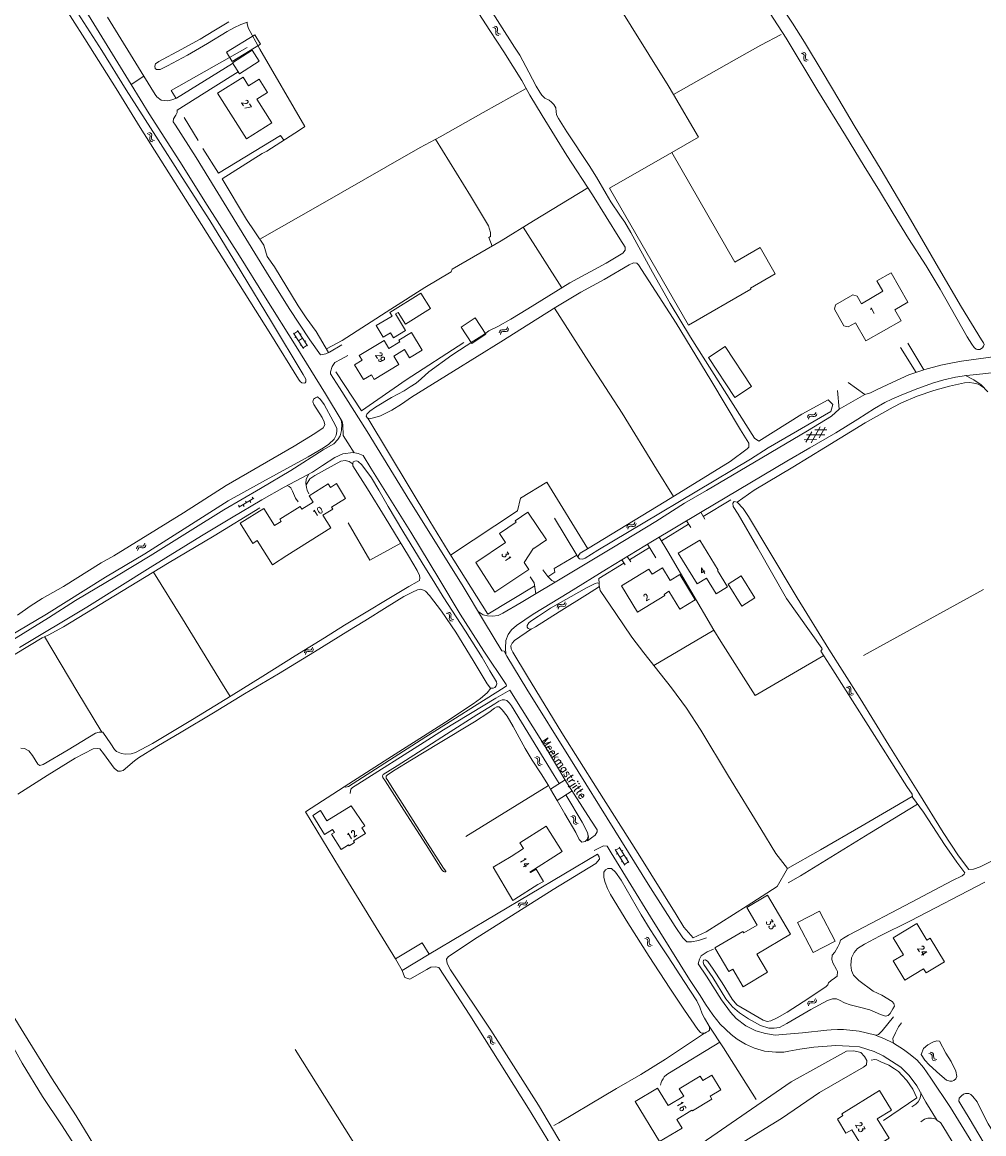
# Model space of a CAD drawing. Header units: metres. Extents: x 189705 to 199106, y 581686 to 588448.
# Tile 370 of 555: x 195485 to 195726, y 587029 to 587308. Entities that reach past the tile are written whole.
import ezdxf

# ---------------------------------------------------------------- set-up
doc = ezdxf.new("R2010")
doc.units = ezdxf.units.M
doc.layers.add('B-WA-OG-GBKN-G', color=7, linetype='Continuous', lineweight=18)
doc.styles.add('Style-STANDARD', font='STANDARD.shx')

msp = doc.modelspace()

# ---------------------------------------------------------------- linework, layer by layer
at = {"layer": 'B-WA-OG-GBKN-G'}
for p, q in [((195603.639, 587306.914), (195603.24, 587307.007)), ((195603.915, 587306.722), (195603.639, 587306.914)), ((195604.039, 587307.207), (195603.641, 587307.3)), ((195604.011, 587306.407), (195603.915, 587306.722)), ((195603.955, 587305.593), (195603.984, 587305.999)), ((195604.057, 587305.27), (195603.955, 587305.593)), ((195603.984, 587305.999), (195604.011, 587306.407)), ((195604.317, 587307.016), (195604.039, 587307.207)), ((195604.328, 587305.087), (195604.057, 587305.27)), ((195604.413, 587306.701), (195604.317, 587307.016)), ((195604.361, 587305.88), (195604.383, 587306.294)), ((195604.459, 587305.569), (195604.361, 587305.88)), ((195604.383, 587306.294), (195604.413, 587306.701)), ((195604.729, 587305.383), (195604.459, 587305.569)), ((195605.126, 587305.289), (195604.729, 587305.383)), ((195604.725, 587304.995), (195604.328, 587305.087)), ((195681.007, 587300.446), (195680.613, 587300.554)), ((195681.276, 587300.243), (195681.007, 587300.446)), ((195681.419, 587300.724), (195681.024, 587300.832)), ((195681.36, 587299.925), (195681.276, 587300.243)), ((195681.318, 587299.519), (195681.36, 587299.925)), ((195681.689, 587300.522), (195681.419, 587300.724)), ((195681.774, 587300.204), (195681.689, 587300.522)), ((195681.69, 587299.386), (195681.728, 587299.799)), ((195681.728, 587299.799), (195681.774, 587300.204)), ((195681.274, 587299.115), (195681.318, 587299.519)), ((195681.363, 587298.788), (195681.274, 587299.115)), ((195681.627, 587298.594), (195681.363, 587298.788)), ((195682.02, 587298.488), (195681.627, 587298.594)), ((195681.776, 587299.071), (195681.69, 587299.386)), ((195682.039, 587298.875), (195681.776, 587299.071)), ((195682.432, 587298.766), (195682.039, 587298.875)), ((195516.838, 587280.249), (195516.442, 587280.348)), ((195517.112, 587280.052), (195516.838, 587280.249)), ((195517.244, 587280.536), (195516.847, 587280.635)), ((195517.519, 587280.341), (195517.244, 587280.536)), ((195517.61, 587280.025), (195517.519, 587280.341)), ((195517.203, 587279.736), (195517.112, 587280.052)), ((195517.135, 587278.924), (195517.17, 587279.329)), ((195517.232, 587278.599), (195517.135, 587278.924)), ((195517.17, 587279.329), (195517.203, 587279.736)), ((195517.5, 587278.411), (195517.232, 587278.599)), ((195517.895, 587278.314), (195517.5, 587278.411)), ((195517.545, 587279.204), (195517.574, 587279.618)), ((195517.638, 587278.892), (195517.545, 587279.204)), ((195517.574, 587279.618), (195517.61, 587280.025)), ((195517.906, 587278.701), (195517.638, 587278.892)), ((195518.301, 587278.601), (195517.906, 587278.701)), ((195555.733, 587226.468), (195553.175, 587230.291)), ((195553.287, 587230.124), (195554.284, 587230.792)), ((195556.731, 587227.135), (195554.173, 587230.958)), ((195554.868, 587229.919), (195555.117, 587230.086)), ((195604.861, 587230.401), (195604.961, 587230.796)), ((195604.961, 587230.796), (195605.151, 587231.063)), ((195605.145, 587229.994), (195605.249, 587230.388)), ((195605.151, 587231.063), (195605.476, 587231.157)), ((195605.249, 587230.388), (195605.441, 587230.654)), ((195605.441, 587230.654), (195605.754, 587230.746)), ((195605.476, 587231.157), (195605.881, 587231.12)), ((195605.754, 587230.746), (195606.168, 587230.713)), ((195605.881, 587231.12), (195606.288, 587231.083)), ((195606.168, 587230.713), (195606.574, 587230.674)), ((195606.288, 587231.083), (195606.605, 587231.172)), ((195606.574, 587230.674), (195606.891, 587230.763)), ((195606.605, 587231.172), (195606.803, 587231.444)), ((195606.803, 587231.444), (195606.905, 587231.84)), ((195606.891, 587230.763), (195607.088, 587231.037)), ((195607.088, 587231.037), (195607.19, 587231.433)), ((195553.566, 587229.168), (195553.815, 587229.335)), ((195554.454, 587228.379), (195555.452, 587229.046)), ((195554.843, 587227.258), (195555.093, 587227.425)), ((195555.622, 587226.634), (195556.62, 587227.301)), ((195556.035, 587228.175), (195556.284, 587228.342)), ((195684.203, 587210.107), (195684.324, 587210.497)), ((195682.214, 587209.157), (195682.333, 587209.547)), ((195682.333, 587209.547), (195682.535, 587209.804)), ((195682.478, 587208.737), (195682.6, 587209.126)), ((195682.535, 587209.804), (195682.864, 587209.883)), ((195682.6, 587209.126), (195682.805, 587209.382)), ((195682.805, 587209.382), (195683.122, 587209.459)), ((195682.864, 587209.883), (195683.267, 587209.826)), ((195683.122, 587209.459), (195683.533, 587209.407)), ((195683.267, 587209.826), (195683.672, 587209.771)), ((195683.533, 587209.407), (195683.937, 587209.349)), ((195683.672, 587209.771), (195683.992, 587209.845)), ((195683.937, 587209.349), (195684.258, 587209.422)), ((195683.992, 587209.845), (195684.203, 587210.107)), ((195684.258, 587209.422), (195684.468, 587209.686)), ((195684.468, 587209.686), (195684.589, 587210.077)), ((195681.786, 587202.908), (195683.29, 587205.562)), ((195683.113, 587202.792), (195685.38, 587206.791)), ((195687.088, 587206.024), (195684.035, 587206)), ((195685.201, 587204.019), (195686.707, 587206.672)), ((195684.454, 587203.581), (195681.404, 587203.557)), ((195686.546, 587204.81), (195681.95, 587204.774)), ((195539.495, 587186.6), (195543.277, 587188.848)), ((195541.13, 587188.154), (195541.386, 587187.724)), ((195542.246, 587188.235), (195542.501, 587187.805)), ((195542.85, 587189.175), (195543.105, 587188.745)), ((195539.411, 587187.132), (195539.666, 587186.702)), ((195540.526, 587187.213), (195540.782, 587186.783)), ((195638.807, 587182.538), (195638.914, 587182.932)), ((195636.853, 587181.517), (195636.958, 587181.911)), ((195636.958, 587181.911), (195637.15, 587182.175)), ((195637.132, 587181.107), (195637.24, 587181.5)), ((195637.15, 587182.175), (195637.477, 587182.266)), ((195637.24, 587181.5), (195637.435, 587181.763)), ((195637.435, 587181.763), (195637.749, 587181.851)), ((195637.477, 587182.266), (195637.881, 587182.224)), ((195637.749, 587181.851), (195638.163, 587181.814)), ((195637.881, 587182.224), (195638.288, 587182.183)), ((195638.163, 587181.814), (195638.568, 587181.77)), ((195638.288, 587182.183), (195638.606, 587182.268)), ((195638.568, 587181.77), (195638.886, 587181.856)), ((195638.606, 587182.268), (195638.807, 587182.538)), ((195638.886, 587181.856), (195639.086, 587182.127)), ((195639.086, 587182.127), (195639.193, 587182.522)), ((195515.542, 587176.916), (195515.741, 587177.187)), ((195515.741, 587177.187), (195515.845, 587177.582)), ((195516.024, 587176.778), (195516.128, 587177.174)), ((195513.794, 587176.153), (195513.897, 587176.547)), ((195513.897, 587176.547), (195514.087, 587176.813)), ((195514.077, 587175.744), (195514.182, 587176.138)), ((195514.087, 587176.813), (195514.413, 587176.906)), ((195514.182, 587176.138), (195514.375, 587176.403)), ((195514.375, 587176.403), (195514.689, 587176.493)), ((195514.413, 587176.906), (195514.818, 587176.866)), ((195514.689, 587176.493), (195515.102, 587176.459)), ((195514.818, 587176.866), (195515.225, 587176.828)), ((195515.102, 587176.459), (195515.508, 587176.418)), ((195515.225, 587176.828), (195515.542, 587176.916)), ((195515.508, 587176.418), (195515.825, 587176.506)), ((195515.825, 587176.506), (195516.024, 587176.778)), ((195592.358, 587160.235), (195591.958, 587160.322)), ((195592.639, 587160.049), (195592.358, 587160.235)), ((195619.351, 587161.452), (195619.45, 587161.847)), ((195619.45, 587161.847), (195619.638, 587162.115)), ((195619.638, 587162.115), (195619.963, 587162.211)), ((195619.638, 587161.046), (195619.739, 587161.441)), ((195619.739, 587161.441), (195619.93, 587161.708)), ((195619.93, 587161.708), (195620.243, 587161.801)), ((195619.963, 587162.211), (195620.368, 587162.175)), ((195620.243, 587161.801), (195620.656, 587161.771)), ((195620.368, 587162.175), (195620.775, 587162.141)), ((195620.656, 587161.771), (195621.063, 587161.733)), ((195620.775, 587162.141), (195621.092, 587162.231)), ((195621.063, 587161.733), (195621.379, 587161.824)), ((195621.092, 587162.231), (195621.289, 587162.504)), ((195621.289, 587162.504), (195621.389, 587162.901)), ((195621.379, 587161.824), (195621.575, 587162.099)), ((195621.575, 587162.099), (195621.675, 587162.495)), ((195591.962, 587159.935), (195591.562, 587160.022)), ((195592.241, 587159.748), (195591.962, 587159.935)), ((195592.342, 587159.435), (195592.241, 587159.748)), ((195592.3, 587158.621), (195592.322, 587159.027)), ((195592.406, 587158.299), (195592.3, 587158.621)), ((195592.322, 587159.027), (195592.342, 587159.435)), ((195592.68, 587158.12), (195592.406, 587158.299)), ((195592.74, 587159.735), (195592.639, 587160.049)), ((195593.078, 587158.034), (195592.68, 587158.12)), ((195592.7, 587158.914), (195592.716, 587159.328)), ((195592.803, 587158.604), (195592.7, 587158.914)), ((195592.716, 587159.328), (195592.74, 587159.735)), ((195593.077, 587158.422), (195592.803, 587158.604)), ((195593.474, 587158.334), (195593.077, 587158.422)), ((195555.927, 587150.088), (195556.028, 587150.483)), ((195556.028, 587150.483), (195556.218, 587150.749)), ((195556.21, 587149.681), (195556.314, 587150.075)), ((195556.218, 587150.749), (195556.544, 587150.843)), ((195556.314, 587150.075), (195556.507, 587150.34)), ((195556.507, 587150.34), (195556.82, 587150.431)), ((195556.544, 587150.843), (195556.949, 587150.805)), ((195556.82, 587150.431), (195557.234, 587150.398)), ((195556.949, 587150.805), (195557.355, 587150.767)), ((195557.234, 587150.398), (195557.64, 587150.358)), ((195557.355, 587150.767), (195557.673, 587150.856)), ((195557.64, 587150.358), (195557.957, 587150.446)), ((195557.673, 587150.856), (195557.871, 587151.127)), ((195557.871, 587151.127), (195557.974, 587151.523)), ((195557.957, 587150.446), (195558.155, 587150.719)), ((195558.155, 587150.719), (195558.258, 587151.115)), ((195692.377, 587141.348), (195691.98, 587141.448)), ((195692.65, 587141.151), (195692.377, 587141.348)), ((195692.782, 587141.634), (195692.386, 587141.734)), ((195692.74, 587140.834), (195692.65, 587141.151)), ((195692.706, 587140.427), (195692.74, 587140.834)), ((195693.057, 587141.438), (195692.782, 587141.634)), ((195693.148, 587141.122), (195693.057, 587141.438)), ((195693.08, 587140.302), (195693.11, 587140.715)), ((195693.11, 587140.715), (195693.148, 587141.122)), ((195692.67, 587140.022), (195692.706, 587140.427)), ((195692.766, 587139.697), (195692.67, 587140.022)), ((195693.034, 587139.509), (195692.766, 587139.697)), ((195693.429, 587139.41), (195693.034, 587139.509)), ((195693.173, 587139.989), (195693.08, 587140.302)), ((195693.44, 587139.798), (195693.173, 587139.989)), ((195693.835, 587139.697), (195693.44, 587139.798)), ((195614.577, 587123.97), (195614.179, 587124.066)), ((195614.853, 587123.777), (195614.577, 587123.97)), ((195614.174, 587123.68), (195613.776, 587123.776)), ((195614.449, 587123.486), (195614.174, 587123.68)), ((195614.542, 587123.17), (195614.449, 587123.486)), ((195614.481, 587122.357), (195614.512, 587122.763)), ((195614.58, 587122.033), (195614.481, 587122.357)), ((195614.512, 587122.763), (195614.542, 587123.17)), ((195614.85, 587121.848), (195614.58, 587122.033)), ((195615.246, 587121.753), (195614.85, 587121.848)), ((195614.947, 587123.462), (195614.853, 587123.777)), ((195614.888, 587122.641), (195614.914, 587123.055)), ((195614.984, 587122.329), (195614.888, 587122.641)), ((195614.914, 587123.055), (195614.947, 587123.462)), ((195615.253, 587122.141), (195614.984, 587122.329)), ((195615.649, 587122.044), (195615.253, 587122.141)), ((195623.22, 587108.905), (195622.824, 587109.004)), ((195623.494, 587108.708), (195623.22, 587108.905)), ((195623.626, 587109.192), (195623.229, 587109.291)), ((195623.585, 587108.392), (195623.494, 587108.708)), ((195623.517, 587107.58), (195623.552, 587107.985)), ((195623.614, 587107.255), (195623.517, 587107.58)), ((195623.552, 587107.985), (195623.585, 587108.392)), ((195623.882, 587107.067), (195623.614, 587107.255)), ((195623.901, 587108.997), (195623.626, 587109.192)), ((195623.992, 587108.681), (195623.901, 587108.997)), ((195623.927, 587107.86), (195623.956, 587108.274)), ((195624.02, 587107.548), (195623.927, 587107.86)), ((195623.956, 587108.274), (195623.992, 587108.681)), ((195624.288, 587107.357), (195624.02, 587107.548)), ((195624.683, 587107.257), (195624.288, 587107.357)), ((195624.277, 587106.97), (195623.882, 587107.067)), ((195636.383, 587096.8), (195633.959, 587100.71)), ((195634.065, 587100.54), (195635.085, 587101.172)), ((195634.31, 587099.574), (195634.565, 587099.733)), ((195637.403, 587097.433), (195634.979, 587101.342)), ((195635.171, 587098.755), (195636.191, 587099.387)), ((195635.638, 587100.28), (195635.893, 587100.438)), ((195635.521, 587097.621), (195635.776, 587097.779)), ((195636.278, 587096.97), (195637.298, 587097.603)), ((195636.743, 587098.497), (195636.998, 587098.655)), ((195611.584, 587087.561), (195611.704, 587087.952)), ((195609.599, 587086.603), (195609.716, 587086.993)), ((195609.716, 587086.993), (195609.917, 587087.251)), ((195609.866, 587086.184), (195609.986, 587086.573)), ((195609.917, 587087.251), (195610.246, 587087.331)), ((195609.986, 587086.573), (195610.189, 587086.831)), ((195610.189, 587086.831), (195610.506, 587086.908)), ((195610.246, 587087.331), (195610.65, 587087.277)), ((195610.506, 587086.908), (195610.918, 587086.859)), ((195610.65, 587087.277), (195611.054, 587087.223)), ((195610.918, 587086.859), (195611.322, 587086.802)), ((195611.054, 587087.223), (195611.375, 587087.298)), ((195611.322, 587086.802), (195611.642, 587086.877)), ((195611.375, 587087.298), (195611.584, 587087.561)), ((195611.642, 587086.877), (195611.851, 587087.142)), ((195611.851, 587087.142), (195611.97, 587087.533)), ((195641.757, 587078.323), (195641.361, 587078.423)), ((195642.03, 587078.127), (195641.757, 587078.323)), ((195642.163, 587078.61), (195641.766, 587078.71)), ((195642.121, 587077.811), (195642.03, 587078.127)), ((195642.052, 587076.998), (195642.087, 587077.404)), ((195642.148, 587076.673), (195642.052, 587076.998)), ((195642.087, 587077.404), (195642.121, 587077.811)), ((195642.416, 587076.485), (195642.148, 587076.673)), ((195642.437, 587078.415), (195642.163, 587078.61)), ((195642.528, 587078.098), (195642.437, 587078.415)), ((195642.462, 587077.278), (195642.491, 587077.692)), ((195642.555, 587076.966), (195642.462, 587077.278)), ((195642.491, 587077.692), (195642.528, 587078.098)), ((195642.822, 587076.775), (195642.555, 587076.966)), ((195643.217, 587076.674), (195642.822, 587076.775)), ((195642.811, 587076.387), (195642.416, 587076.485)), ((195682.467, 587062.559), (195682.79, 587062.661)), ((195682.79, 587062.661), (195683.196, 587062.632)), ((195683.196, 587062.632), (195683.604, 587062.605)), ((195683.604, 587062.605), (195683.919, 587062.701)), ((195683.919, 587062.701), (195684.111, 587062.977)), ((195684.111, 587062.977), (195684.204, 587063.376)), ((195684.404, 587062.577), (195684.497, 587062.975)), ((195682.192, 587061.891), (195682.284, 587062.288)), ((195682.284, 587062.288), (195682.467, 587062.559)), ((195682.486, 587061.49), (195682.58, 587061.887)), ((195682.58, 587061.887), (195682.766, 587062.157)), ((195682.766, 587062.157), (195683.077, 587062.255)), ((195683.077, 587062.255), (195683.491, 587062.233)), ((195683.491, 587062.233), (195683.898, 587062.203)), ((195683.898, 587062.203), (195684.213, 587062.299)), ((195684.213, 587062.299), (195684.404, 587062.577)), ((195601.798, 587053.677), (195602.201, 587053.615)), ((195602.173, 587054.002), (195602.576, 587053.943)), ((195602.201, 587053.615), (195602.485, 587053.452)), ((195602.485, 587053.452), (195602.609, 587053.15)), ((195602.576, 587053.943), (195602.861, 587053.782)), ((195602.609, 587053.15), (195602.62, 587052.735)), ((195602.62, 587052.735), (195602.623, 587052.327)), ((195602.623, 587052.327), (195602.744, 587052.021)), ((195602.744, 587052.021), (195603.037, 587051.854)), ((195602.861, 587053.782), (195602.989, 587053.469)), ((195602.989, 587053.469), (195602.994, 587053.062)), ((195602.994, 587053.062), (195603, 587052.653)), ((195603, 587052.653), (195603.121, 587052.348)), ((195603.037, 587051.854), (195603.441, 587051.793)), ((195603.121, 587052.348), (195603.413, 587052.179)), ((195603.413, 587052.179), (195603.817, 587052.118)), ((195713.068, 587049.486), (195712.662, 587049.533)), ((195713.432, 587049.824), (195713.026, 587049.87)), ((195713.365, 587049.327), (195713.068, 587049.486)), ((195713.497, 587049.026), (195713.365, 587049.327)), ((195713.731, 587049.666), (195713.432, 587049.824)), ((195713.517, 587048.618), (195713.497, 587049.026)), ((195713.863, 587049.365), (195713.731, 587049.666)), ((195713.88, 587048.957), (195713.863, 587049.365)), ((195713.905, 587048.543), (195713.88, 587048.957)), ((195713.536, 587048.211), (195713.517, 587048.618)), ((195713.674, 587047.902), (195713.536, 587048.211)), ((195713.964, 587047.751), (195713.674, 587047.902)), ((195714.039, 587048.246), (195713.905, 587048.543)), ((195714.369, 587047.706), (195713.964, 587047.751)), ((195714.329, 587048.092), (195714.039, 587048.246)), ((195714.733, 587048.044), (195714.329, 587048.092))]:
    msp.add_line(p, q, dxfattribs=at)
at = {"layer": 'B-WA-OG-GBKN-G', "flags": 128}
for points in [[(195616.17, 587342.438), (195633.098, 587315.216), (195647.255, 587292.473), (195648.58, 587290.201)], [(195487.01, 587333.165), (195487.434, 587333.43), (195512.461, 587292.665)], [(195494.646, 587313.836), (195500.798, 587304.15), (195508.648, 587291.645), (195514.717, 587281.928), (195526.131, 587263.91), (195535.539, 587248.929), (195547.48, 587229.937), (195554.467, 587218.743), (195554.913, 587218.157), (195555.275, 587217.85), (195555.917, 587217.766), (195556.168, 587217.85), (195556.307, 587218.045), (195556.279, 587218.771), (195555.633, 587219.948)], [(195555.633, 587219.948), (195547.698, 587233.099), (195540.043, 587245.658), (195532.192, 587258.525), (195525.291, 587269.329), (195518.638, 587279.688), (195511.233, 587291.385), (195505.054, 587301.187), (195496.813, 587314.193)], [(195606.026, 587300.89), (195602.529, 587306.229), (195596.77, 587315.077)], [(195674.584, 587313.888), (195678.446, 587308.052), (195681.513, 587303.28), (195686.134, 587295.507), (195690.085, 587288.911), (195693.926, 587282.396), (195700.746, 587271.284), (195708.067, 587258.779), (195715.109, 587246.666), (195720.9, 587236.837), (195725.881, 587228.594), (195726.383, 587227.841), (195726.578, 587227.45), (195726.439, 587227.059), (195726.132, 587226.585), (195725.519, 587226.194), (195724.933, 587226.166), (195724.57, 587226.278), (195724.069, 587226.724), (195723.455, 587227.506), (195722.284, 587229.347), (195715.576, 587241.362), (195711.985, 587247.178), (195707.615, 587254.057), (195703.745, 587260.35), (195700.297, 587265.975), (195696.456, 587272.214), (195691.753, 587279.902), (195684.821, 587291.126), (195676.887, 587304.299), (195670.679, 587313.961)], [(195601.288, 587313.579), (195608.72, 587302.078), (195610.047, 587300.061), (195612.277, 587295.736), (195614.149, 587292.28), (195615.014, 587290.774), (195615.571, 587290.048), (195616.296, 587289.295), (195617.401, 587288.717), (195617.986, 587288.27), (195618.516, 587287.656), (195619.018, 587286.819), (195619.157, 587285.843), (195619.209, 587285.184), (195619.293, 587284.877), (195619.711, 587284.151), (195621.858, 587280.803), (195627.396, 587272.392), (195629.28, 587269.454), (195631.705, 587265.268), (195632.843, 587263.218), (195635.158, 587259.869), (195636.384, 587258.167), (195637.918, 587255.516), (195643.315, 587245.606), (195647.739, 587237.756), (195652.889, 587229.287)], [(195515.627, 587294.763), (195506.484, 587309.578)], [(195536.959, 587308.368), (195533.167, 587306.164), (195529.779, 587304.056), (195525.038, 587301.489), (195519.393, 587298.485), (195518.528, 587297.843), (195518.361, 587297.313), (195518.501, 587296.727), (195518.835, 587296.448), (195519.727, 587296.42)], [(195519.727, 587296.42), (195521.54, 587297.368), (195526.587, 587300.075), (195531.596, 587302.973), (195536.587, 587305.986), (195538.187, 587306.894), (195539.972, 587307.731), (195541.645, 587308.317)], [(195541.561, 587307.954), (195541.54, 587308.28)], [(195562, 587225.445), (195558.86, 587230.674), (195556.344, 587234.167), (195554.397, 587237.172), (195548.473, 587246.92), (195546.618, 587249.498), (195545.766, 587252.341), (195541.397, 587258.768), (195535.278, 587268.987), (195545.333, 587275.347), (195546.55, 587275.956), (195554.74, 587281.229), (195556.061, 587282.11), (195544.756, 587301.521), (195541.804, 587306.898), (195541.561, 587307.954)], [(195537.781, 587298.451), (195536.361, 587300.782), (195543.47, 587305.113), (195544.89, 587302.783), (195537.781, 587298.451)], [(195648.58, 587290.201), (195664.425, 587299.157), (195670.479, 587302.511), (195675.59, 587305.231)], [(195523.769, 587289.201), (195522.53, 587291.185), (195541.601, 587301.988)], [(195537.869, 587298.094), (195542.809, 587301.275), (195544.554, 587298.566), (195539.615, 587295.384), (195537.869, 587298.094)], [(195628.259, 587264.97), (195621.813, 587274.852), (195615.667, 587284.886), (195612.563, 587290.024), (195610.538, 587293.704), (195606.026, 587300.89)], [(195523.801, 587289.221), (195537.914, 587297.936)], [(195512.461, 587292.665), (195515.627, 587294.763)], [(195515.627, 587294.763), (195518.479, 587290.173)], [(195565.36, 587227.326), (195562.233, 587225.562), (195561.323, 587225.107), (195559.959, 587224.879), (195557.343, 587228.635), (195552.077, 587236.511), (195546.391, 587245.558), (195539.012, 587257.705), (195528.795, 587274.398), (195523.582, 587282.448), (195523.013, 587283.301), (195523.07, 587284.098), (195523.639, 587285.008), (195523.98, 587285.691), (195523.98, 587286.203), (195533.076, 587291.893), (195539.319, 587295.844)], [(195541.414, 587279.054), (195534.143, 587290.492), (195540.528, 587294.551), (195541.938, 587292.333), (195544.547, 587293.992), (195546.652, 587290.681), (195543.993, 587288.991), (195547.749, 587283.081), (195541.414, 587279.054)], [(195512.461, 587292.665), (195517.008, 587285.329), (195524.643, 587273.374), (195531.538, 587262.443), (195539.627, 587249.667), (195546.125, 587239.338), (195553.846, 587226.955), (195561.225, 587215.087), (195565.39, 587208.142), (195565.617, 587207.289), (195565.674, 587204.586), (195566.84, 587202.766)], [(195544.732, 587253.863), (195559.892, 587262.518), (195576.369, 587271.917), (195585.018, 587276.851), (195589.987, 587279.556), (195600.78, 587285.689), (195611.629, 587291.721)], [(195518.479, 587290.173), (195518.93, 587289.549)], [(195518.93, 587289.549), (195519.996, 587288.726), (195521.642, 587288.567), (195522.699, 587288.826), (195523.801, 587289.221)], [(195648.58, 587290.201), (195654.84, 587279.467), (195648.194, 587275.646)], [(195525.736, 587284.416), (195529.266, 587278.608)], [(195530.402, 587276.659), (195534.374, 587270.41), (195549.978, 587279.87), (195550.794, 587278.689)], [(195588.869, 587278.947), (195597.613, 587264.717), (195602.17, 587257.235), (195602.657, 587255.57), (195602.657, 587254.555), (195602.251, 587254.271), (195603.058, 587252.158)], [(195652.323, 587232.324), (195632.569, 587266.662), (195648.194, 587275.646), (195664.011, 587248.137), (195670.36, 587251.788), (195674.155, 587245.187), (195667.892, 587241.587), (195668.027, 587241.353), (195652.323, 587232.324)], [(195627.107, 587266.736), (195613.453, 587258.44), (195605.35, 587253.486)], [(195627.019, 587176.186), (195646.661, 587188.103), (195662.822, 587198.108), (195667.112, 587201.243), (195667.485, 587201.698), (195667.485, 587202.651), (195665.373, 587206.007), (195657.933, 587218.488), (195649.254, 587232.8), (195639.835, 587247.433), (195639.379, 587247.889), (195638.593, 587247.931), (195637.475, 587247.433), (195631.224, 587243.788), (195625.292, 587240.569), (195619.041, 587236.799), (195612.294, 587232.532), (195605.273, 587228.155), (195593.332, 587220.754), (195582.798, 587214.224), (195580.315, 587212.484), (195577.872, 587210.952), (195575.016, 587209.584), (195573.65, 587209.129), (195572.656, 587208.88), (195571.796, 587208.967), (195571.465, 587209.423), (195571.63, 587209.961), (195572.376, 587210.707), (195573.824, 587211.701), (195577.84, 587214.146), (195580.986, 587215.844), (195582.476, 587216.797), (195584.008, 587217.708), (195585.25, 587218.868), (195587.154, 587220.567), (195592.939, 587224.737), (195598.481, 587228.378), (195601.15, 587230.022), (195602.268, 587230.892), (195604.462, 587231.969), (195607.773, 587233.792), (195612.037, 587236.402), (195622.602, 587242.879), (195631.668, 587247.892), (195635.867, 587250.321), (195636.447, 587251.108), (195636.447, 587251.854), (195635.122, 587253.925), (195628.259, 587264.97)], [(195610.844, 587256.845), (195620.575, 587241.636)], [(195561.467, 587226.332), (195565.41, 587228.434), (195577.664, 587236.312), (195586.189, 587241.732), (195592.798, 587245.668), (195593.041, 587246.358), (195605.35, 587253.486)], [(195705.73, 587233.412), (195704.157, 587236.164), (195707.457, 587238.05), (195703.24, 587245.43), (195699.672, 587243.391), (195701.16, 587240.786), (195695.828, 587237.659), (195694.722, 587239.595), (195693.63, 587239.893), (195689.28, 587237.408), (195688.968, 587236.32), (195691.349, 587232.152), (195692.428, 587231.836), (195694.295, 587232.902), (195696.889, 587228.361)], [(195578.812, 587235.106), (195581.309, 587230.924), (195578.29, 587229.121), (195577.553, 587230.355), (195575.716, 587229.258), (195573.96, 587232.198), (195577.966, 587234.59), (195577.415, 587235.471), (195585.204, 587240.345), (195587.622, 587236.48), (195581.306, 587232.528), (195579.441, 587235.509), (195578.812, 587235.106)], [(195618.692, 587236.578), (195627.356, 587223.136), (195635.732, 587210.178), (195644.304, 587196.162), (195648.552, 587189.274)], [(195598.833, 587234.128), (195601.51, 587230.048), (195597.952, 587227.714), (195595.276, 587231.795), (195598.833, 587234.128)], [(195705.73, 587233.412), (195696.889, 587228.361)], [(195579.909, 587228.155), (195579.676, 587228.541), (195582.847, 587230.449), (195585.502, 587226.036), (195582.341, 587224.133), (195581.102, 587226.191)], [(195563.822, 587220.591), (195570.314, 587210.763), (195581.484, 587218.54), (195595.929, 587227.962)], [(195579.909, 587228.155), (195577.124, 587226.479), (195575.934, 587228.455), (195569.68, 587224.694), (195570.413, 587223.476), (195568.51, 587222.331), (195570.736, 587218.631), (195572.753, 587219.845), (195573.463, 587218.665), (195579.675, 587222.403), (195578.381, 587224.553), (195581.102, 587226.191)], [(195652.889, 587229.287), (195668.891, 587203.914)], [(195707.382, 587227.744), (195711.407, 587221.066)], [(195766.245, 587227.933), (195763.516, 587227.591), (195757.766, 587226.858), (195751.853, 587226.175), (195745.001, 587225.439), (195738.548, 587225.155), (195734.133, 587224.843), (195729.442, 587224.445), (195720.872, 587223.254), (195718.228, 587222.771), (195715.669, 587222.259), (195711.675, 587221.154), (195707.695, 587219.845)], [(195656.852, 587078.557), (195654.862, 587077.932), (195653.1, 587077.533), (195651.906, 587077.59), (195650.939, 587078.557), (195649.006, 587081.402), (195642.254, 587092.018), (195633.908, 587105.473), (195622.727, 587123.359), (195611.774, 587140.96), (195606.729, 587149.237), (195606.046, 587150.489), (195605.478, 587150.545), (195601.157, 587157.771), (195595.536, 587167.14), (195582.367, 587188.148), (195571.702, 587205.638), (195564.777, 587216.595), (195562.46, 587220.1), (195562.46, 587220.555), (195562.915, 587221.921), (195563.597, 587222.945), (195565.132, 587223.741), (195566.838, 587224.652)], [(195664.026, 587214.175), (195668.201, 587216.925), (195661.593, 587226.958), (195657.417, 587224.207), (195664.026, 587214.175)], [(195709.477, 587220.431), (195705.591, 587226.72)], [(195606.51, 587149.639), (195606.422, 587151.217), (195606.536, 587153.18), (195607.104, 587154.717), (195607.929, 587155.883), (195609.175, 587156.924), (195613.383, 587159.797), (195622.294, 587165.245), (195631.805, 587171.067), (195643.355, 587178.138), (195655.36, 587185.321), (195668.187, 587192.928), (195677.006, 587198.149), (195682.805, 587201.534), (195689.351, 587205.276), (195694.894, 587208.719), (195699.083, 587211.351), (195701.642, 587212.916), (195703.404, 587213.769), (195705.735, 587214.708), (195709.273, 587216.179), (195713.651, 587217.715), (195716.452, 587218.59), (195719.38, 587219.273), (195722.109, 587219.672), (195726.213, 587220.123), (195734.668, 587221.087)], [(195703.484, 587217.911), (195707.695, 587219.845)], [(195721.883, 587219.639), (195723.967, 587218.612), (195725.786, 587217.332), (195727.52, 587215.54)], [(195664.582, 587187.844), (195668.842, 587190.889), (195678.569, 587196.648), (195686.783, 587201.669), (195696.737, 587207.817), (195703.701, 587211.704), (195705.805, 587212.837), (195709.782, 587214.462), (195713.971, 587215.873), (195717.907, 587216.97), (195720.179, 587217.498), (195721.64, 587217.823), (195722.857, 587217.904), (195724.024, 587217.783), (195725.038, 587217.458), (195725.688, 587217.133), (195726.415, 587216.682)], [(195703.484, 587217.911), (195699.759, 587216.172), (195698.028, 587215.282), (195696.585, 587214.864), (195690.14, 587211.208), (195688.293, 587209.441), (195682.191, 587205.786)], [(195696.585, 587214.864), (195692.454, 587217.933)], [(195477.163, 587151.474), (195491.193, 587159.803), (195506.031, 587169.093), (195515.87, 587174.896), (195533.079, 587185.904), (195536.796, 587188.212), (195545.44, 587192.967), (195556.844, 587199.275), (195560.715, 587201.498), (195562.08, 587202.46), (195563.395, 587203.674), (195563.951, 587204.685), (195564.102, 587205.596), (195564.052, 587206.456), (195563.142, 587208.176), (195560.867, 587212.375), (195559.957, 587213.639), (195559.25, 587214.297), (195558.744, 587214.095), (195558.239, 587213.69), (195558.087, 587213.083), (195558.34, 587212.425), (195560.362, 587209.087), (195560.867, 587208.024), (195561.069, 587207.265), (195560.665, 587206.507), (195558.542, 587205.09), (195553.386, 587201.903), (195536.327, 587192.057), (195525.583, 587185.243), (195508.069, 587174.44), (195504.902, 587172.631), (195495.5, 587166.712), (195490.142, 587163.728), (195487.131, 587161.773), (195483.947, 587159.547)], [(195667.895, 587198.71), (195672.348, 587201.532), (195688.087, 587210.609), (195688.628, 587212.376), (195687.423, 587213.59), (195680.78, 587209.926), (195670.031, 587203.213), (195668.891, 587203.914)], [(195690.14, 587211.208), (195689.802, 587215.908)], [(195565.16, 587208.526), (195565.305, 587207.493), (195565.22, 587205.899), (195564.907, 587204.562), (195564.339, 587203.623), (195563.287, 587202.542), (195560.643, 587200.978), (195552.526, 587195.844), (195544.92, 587191.329), (195535.724, 587185.934), (195527.294, 587180.682), (195517.219, 587174.407), (195508.763, 587169.353), (195498.44, 587163.168), (195491.71, 587158.852), (195480.753, 587152.122)], [(195571.853, 587208.961), (195587.411, 587183.111), (195592.001, 587175.547), (195601.982, 587159.789), (195613.763, 587166.889)], [(195682.191, 587205.786), (195663.396, 587194.652)], [(195566.84, 587202.766), (195568.42, 587200.289)], [(195484.393, 587151.412), (195501.361, 587161.572), (195517.199, 587171.454), (195530.076, 587179.396), (195537.672, 587183.988), (195545.234, 587188.483), (195550.844, 587191.655), (195558.008, 587195.41), (195560.485, 587197.045), (195563.612, 587199.094), (195565.602, 587200.004), (195568.16, 587200.346), (195569.468, 587200.061), (195570.719, 587199.606), (195572.652, 587196.42), (195582.636, 587180.394), (195589.674, 587168.766), (195595.004, 587159.781), (195601.019, 587150.475), (195606.582, 587142.13), (195606.639, 587141.789), (195606.127, 587141.39), (195586.413, 587129.003), (195566.996, 587116.569), (195566.371, 587116.342), (195565.916, 587116.456)], [(195508.259, 587125.856), (195508.771, 587125.359), (195510.034, 587124.803), (195510.919, 587124.651), (195512.435, 587124.752), (195513.521, 587125.106), (195517.826, 587127.354), (195521.592, 587129.605), (195527.87, 587133.364), (195537.53, 587139.296), (195545.53, 587144.219), (195553.654, 587149.292), (195560.972, 587153.834), (195566.016, 587156.987), (195582.163, 587166.705), (195584.252, 587167.913), (195584.808, 587168.242), (195584.934, 587168.924), (195584.858, 587169.481), (195584.252, 587170.771), (195582.109, 587174.422), (195576.176, 587184.072), (195571.786, 587191.262), (195568.127, 587197.041), (195568.077, 587197.597), (195568.203, 587198.002), (195568.608, 587198.179), (195569.062, 587198.28), (195569.467, 587198.053), (195570.326, 587197.269), (195572.752, 587194.006), (195574.616, 587190.883), (195576.991, 587186.811), (195580.674, 587180.574), (195585.466, 587172.622), (195588.642, 587167.53), (195590.812, 587164.148), (195596.365, 587155.512), (195600.602, 587148.902), (195602.519, 587145.597), (195604.136, 587142.815), (195604.212, 587142.334), (195604.111, 587141.778), (195603.732, 587141.348), (195603.328, 587141.171), (195602.62, 587141.222), (195601.811, 587142.334), (195598.324, 587148.151)], [(195556.363, 587192.218), (195557.264, 587193.706), (195558.562, 587194.6), (195565.054, 587198.174), (195566.19, 587198.336), (195567.164, 587198.092), (195567.895, 587197.605), (195568.109, 587197.241)], [(195640.945, 587182.646), (195667.895, 587198.71)], [(195556.937, 587194.849), (195556.376, 587193.586), (195556.319, 587192.647), (195556.433, 587191.538), (195556.603, 587190.884), (195557.058, 587190.002)], [(195663.396, 587194.652), (195656.871, 587190.822), (195651.317, 587187.592), (195644.125, 587183.04), (195633.511, 587176.596), (195622.218, 587169.838), (195610.384, 587162.684), (195605.711, 587159.994), (195604.603, 587159.454), (195603.153, 587159.254), (195601.874, 587159.34), (195600.822, 587159.596), (195599.571, 587160.415)], [(195544.113, 587178.239), (195542.953, 587177.516), (195539.774, 587182.616), (195545.714, 587186.319), (195548.412, 587181.991), (195550.109, 587183.049), (195549.765, 587183.601), (195554.857, 587186.775), (195555.28, 587186.096), (195558.106, 587187.858), (195557.106, 587189.462), (195561.943, 587192.477), (195562.488, 587191.603), (195563.973, 587192.529), (195566.28, 587188.829), (195562.749, 587186.628), (195563.051, 587186.145), (195560.607, 587184.621), (195562.591, 587181.439), (195551.546, 587174.506)], [(195554.357, 587187.925), (195553.704, 587188.892), (195552.936, 587190.684), (195552.567, 587191.481), (195552.14, 587191.822), (195551.588, 587192.045)], [(195592.637, 587174.543), (195609.421, 587185.679), (195610.151, 587188.847), (195616.798, 587192.9), (195627.063, 587176.212)], [(195656.066, 587184.313), (195662.981, 587188.466)], [(195446.467, 587124.847), (195445.436, 587126.717), (195459.588, 587135.279), (195479.755, 587147.552), (195490.108, 587153.855), (195491.609, 587154.546), (195495.484, 587156.642), (195504.695, 587162.247), (195521.535, 587172.459), (195533.273, 587179.463), (195544.721, 587186.464)], [(195613.479, 587176.371), (195613.546, 587176.272), (195616.733, 587178.425), (195612.058, 587185.345), (195608.839, 587183.17), (195609.061, 587182.841), (195604.876, 587180.017), (195606.402, 587177.755), (195598.97, 587172.741), (195603.738, 587165.28), (195612.241, 587171.015), (195611.089, 587172.723)], [(195655.44, 587185.368), (195656.462, 587183.644)], [(195734.725, 587100.971), (195725.537, 587096.376), (195723.892, 587095.764), (195722.717, 587095.717), (195720.132, 587099.104), (195716.325, 587104.984), (195710.18, 587114.844), (195702.628, 587126.903), (195695.453, 587138.593), (195687.624, 587151.036), (195679.647, 587163.894), (195672.283, 587176.146), (195667.409, 587184.265), (195666.093, 587186.288), (195664.541, 587187.887), (195663.789, 587188.028), (195663.46, 587187.605), (195663.554, 587186.758), (195664.824, 587184.83), (195669.752, 587176.329), (195676.979, 587163.74), (195685.804, 587151.248)], [(195566.951, 587182.703), (195572.329, 587173.327), (195580.168, 587177.579)], [(195618.746, 587183.884), (195624.345, 587174.543), (195618.665, 587171.212), (195618.827, 587170.359), (195617.08, 587169.179)], [(195640.945, 587182.646), (195629.615, 587175.824), (195626.397, 587173.826)], [(195651.857, 587183.225), (195652.909, 587181.51)], [(195645.58, 587178.212), (195652.389, 587182.358)], [(195551.546, 587174.506), (195547.943, 587172.197), (195544.113, 587178.239)], [(195642.107, 587177.374), (195644.145, 587173.956)], [(195645.023, 587179.136), (195647.192, 587175.537)], [(195655.167, 587178.387), (195659.835, 587170.854), (195659.633, 587170.729), (195662.166, 587166.636), (195659.31, 587164.868), (195656.867, 587168.815), (195654.544, 587167.377), (195649.789, 587175.059), (195655.167, 587178.387)], [(195611.089, 587172.723), (195613.479, 587176.371)], [(195624.33, 587174.534), (195624.698, 587174.056)], [(195625.002, 587173.659), (195624.696, 587174.022), (195624.724, 587174.524), (195625.198, 587175.082), (195627.019, 587176.186)], [(195636.995, 587174.244), (195637.87, 587172.938)], [(195637.543, 587173.426), (195642.604, 587176.541)], [(195658.73, 587155.725), (195647.192, 587175.537)], [(195626.397, 587173.826), (195625.811, 587173.575), (195625.002, 587173.659)], [(195629.94, 587167.512), (195629.889, 587168.703), (195636.165, 587172.617)], [(195635.523, 587166.867), (195642.438, 587171.1), (195643.232, 587169.803), (195645.859, 587171.411), (195647.788, 587168.259), (195650.165, 587169.714), (195654.026, 587163.407), (195650.19, 587161.059), (195647.464, 587165.513), (195646.221, 587164.752), (195646.41, 587164.443), (195639.566, 587160.257), (195635.523, 587166.867)], [(195635.64, 587173.415), (195636.477, 587172.142)], [(195518.039, 587170.339), (195525.322, 587158.61), (195535.405, 587142.202), (195537.264, 587139.133)], [(195614.05, 587164.9), (195613.822, 587166.579), (195613.623, 587167.631), (195612.628, 587169.139)], [(195618.853, 587167.804), (195618.029, 587168.229), (195617.034, 587169.225), (195615.813, 587170.928)], [(195665.546, 587169.388), (195669.014, 587163.855), (195665.754, 587161.812), (195662.286, 587167.345), (195665.546, 587169.388)], [(195590.382, 587160.52), (195587.331, 587164.455), (195586.32, 587165.517), (195585.84, 587165.82), (195585.183, 587166.048), (195584.324, 587165.846), (195583.061, 587165.34), (195580.862, 587164.227), (195576.726, 587161.629), (195571.101, 587158.12), (195566.811, 587155.496), (195558.485, 587150.321), (195549.455, 587144.819), (195540.926, 587139.796), (195533.156, 587135.027), (195525.006, 587130.206), (195518.877, 587126.547), (195514.321, 587123.702), (195513.285, 587122.943)], [(195612.928, 587156.085), (195608.675, 587153.134), (195608.067, 587152.484), (195607.783, 587151.835), (195607.823, 587151.063), (195608.229, 587150.251), (195611.92, 587144.167), (195620.548, 587130.029), (195629.412, 587115.933), (195639.737, 587099.733), (195649.253, 587084.462), (195651.186, 587081.283), (195653.499, 587078.602), (195656.785, 587080.105), (195667.111, 587086.633), (195674.635, 587091.448), (195677.191, 587095.956), (195674.294, 587099.762), (195670.486, 587105.957), (195662.426, 587119.169), (195655.422, 587130.633), (195651.833, 587136.2), (195648.1, 587141.317), (195641.134, 587150.068), (195638.114, 587154.022), (195634.137, 587159.911), (195630.213, 587165.738), (195630.051, 587166.551), (195629.94, 587166.957)], [(195626.745, 587166.352), (195617.755, 587161.292), (195614.665, 587159.254), (195612.769, 587158.059), (195612.278, 587157.567), (195611.856, 587156.9), (195611.856, 587156.478), (195612.137, 587156.162), (195612.488, 587156.056), (195613.015, 587156.091), (195613.963, 587156.583), (195619.897, 587160.343), (195626.99, 587164.806), (195629.8, 587166.563), (195629.94, 587166.914), (195629.94, 587167.512), (195629.519, 587167.617), (195628.957, 587167.476), (195627.271, 587166.598), (195626.745, 587166.352)], [(195696.274, 587149.415), (195726.395, 587165.948)], [(195598.324, 587148.151), (195593.961, 587155.244), (195590.382, 587160.52)], [(195686.319, 587149.397), (195672.141, 587141.155), (195669.08, 587139.34), (195660.482, 587152.936), (195658.73, 587155.725), (195643.686, 587146.862)], [(195505.105, 587130.16), (195498.814, 587140.577), (195490.723, 587154.138)], [(195685.616, 587150.496), (195688.624, 587145.792), (195696.835, 587132.743), (195707.204, 587116.543), (195708.508, 587114.592), (195708.555, 587113.886), (195711.328, 587110.123), (195713.725, 587106.502), (195716.63, 587101.957), (195719.732, 587097.535), (195721.471, 587095.231), (195721.701, 587094.913), (195721.56, 587094.537), (195721.043, 587094.16), (195718.599, 587092.984), (195706.774, 587086.651), (195694.618, 587080.317), (195692.503, 587079.235), (195691.234, 587078.482), (195690.482, 587077.965), (195690.247, 587077.118), (195689.871, 587076.272), (195689.072, 587075.002), (195688.463, 587074.21), (195688.322, 587073.128), (195688.557, 587072.329), (195689.544, 587070.588), (195689.779, 587070.13), (195689.638, 587068.954), (195689.027, 587068.483), (195688.134, 587067.872), (195687.523, 587067.307), (195687.335, 587066.743), (195686.865, 587066.273), (195681.143, 587062.526), (195677.101, 587059.892), (195674.657, 587058.481), (195673.024, 587057.74), (195672.131, 587057.599), (195671.144, 587057.881), (195668.089, 587059.668), (195664.489, 587061.78), (195663.314, 587063.191), (195660.776, 587067.284), (195658.574, 587070.662), (195657.172, 587072.627), (195656.655, 587073.051), (195656.138, 587072.957), (195656.044, 587072.439), (195656.232, 587071.875)], [(195685.804, 587151.248), (195685.898, 587151.013), (195685.616, 587150.496)], [(195602.716, 587141.215), (195601.811, 587140.073), (195600.107, 587138.611), (195598.299, 587137.279), (195591.32, 587132.69), (195575.972, 587122.922), (195565.916, 587116.456), (195556.225, 587110.213), (195564.779, 587096.105), (195573.928, 587081.118), (195578.772, 587073.288)], [(195567.394, 587114.749), (195567.622, 587115.887), (195568.02, 587116.285), (195569.327, 587117.138), (195586.043, 587127.665), (195590.842, 587130.768), (195604.032, 587138.733), (195607.5, 587140.725), (195616.344, 587126.568), (195621.561, 587117.893), (195627.872, 587108.05), (195629.399, 587105.675), (195629.399, 587105.163), (195628.944, 587104.31), (195627.977, 587103.627), (195627.011, 587102.887), (195627.295, 587103.798), (195626.991, 587104.964)], [(195619.868, 587117.254), (195618.641, 587119.294), (195607.913, 587136.763), (195607.387, 587137.483), (195606.723, 587138.092), (195606.141, 587138.314), (195605.56, 587138.314), (195604.785, 587137.982), (195603.705, 587137.289), (195599.249, 587134.519), (195591.575, 587129.685), (195586.648, 587126.499), (195579.217, 587121.744), (195575.739, 587119.536), (195575.572, 587119.176), (195575.6, 587118.816), (195576.181, 587117.929), (195580.884, 587110.598), (195586.493, 587101.918), (195590.47, 587095.619), (195590.885, 587095.203), (195591.079, 587095.12), (195591.411, 587095.12), (195591.411, 587095.286), (195590.857, 587096.062), (195586.871, 587102.323), (195581.622, 587110.535), (195577.969, 587116.29), (195576.843, 587118.077), (195576.455, 587118.658), (195576.483, 587119.102), (195576.76, 587119.462), (195578.753, 587120.708), (195582.794, 587123.229), (195589.59, 587127.319), (195598.63, 587132.765), (195602.215, 587135.077), (195603.682, 587136.157), (195604.264, 587136.545), (195604.845, 587136.49), (195605.62, 587135.742)], [(195605.62, 587135.742), (195606.81, 587134.19), (195608.35, 587131.575), (195611.395, 587126.09), (195613.134, 587123.132), (195615.348, 587119.697), (195617.202, 587116.8)], [(195505.105, 587130.16), (195504.454, 587130.209), (195503.52, 587129.911), (195496.669, 587125.701), (195490.355, 587122.056), (195489.493, 587121.843), (195489.004, 587122.119), (195487.646, 587124.322), (195486.729, 587125.486), (195485.674, 587126.082), (195484.715, 587126.183)], [(195508.259, 587125.856), (195507.389, 587127.232), (195505.361, 587130.141), (195505.105, 587130.16)], [(195484.005, 587114.575), (195491.385, 587119.326), (195498.432, 587123.614), (195502.903, 587126.017), (195503.98, 587126.112), (195504.599, 587125.96), (195505.536, 587124.841), (195508.221, 587121.166), (195509.074, 587120.427), (195509.799, 587120.353), (195510.478, 587120.573)], [(195510.478, 587120.573), (195513.285, 587122.943)], [(195617.215, 587116.777), (195596.431, 587103.972)], [(195617.202, 587116.8), (195617.726, 587115.898)], [(195621.373, 587118.204), (195617.698, 587115.884)], [(195617.726, 587115.898), (195619.385, 587113.042)], [(195623.145, 587115.421), (195619.385, 587113.042)], [(195619.385, 587113.042), (195621.354, 587109.653), (195624.057, 587105.019), (195624.943, 587103.246), (195625.552, 587102.581), (195626.438, 587102.748), (195627.047, 587103.302), (195627.213, 587104.077), (195626.991, 587104.964), (195625.663, 587107.623), (195621.562, 587114.438)], [(195708.548, 587113.993), (195695.626, 587106.477), (195685.473, 587100.612), (195677.191, 587095.956)], [(195567.71, 587111.697), (195561.58, 587107.906), (195559.988, 587110.48), (195558.059, 587109.287), (195561.003, 587104.527), (195563.004, 587105.765), (195563.471, 587105.009), (195562.778, 587104.581), (195565.166, 587100.715), (195567.039, 587101.872), (195567.195, 587101.619), (195568.541, 587102.449), (195568.251, 587102.919), (195571.273, 587104.783), (195570.359, 587106.179), (195571.068, 587106.672), (195567.71, 587111.697)], [(195709.865, 587112.108), (195697.89, 587104.816), (195680.447, 587094.158), (195677.38, 587092.38)], [(195607.865, 587099.004), (195610.942, 587100.947), (195610.022, 587102.404), (195616.633, 587106.578), (195620.664, 587100.194), (195612.562, 587095.077), (195612.658, 587094.925)], [(195628.716, 587100.441), (195631.048, 587101.692), (195631.957, 587101.579), (195632.981, 587099.872), (195642.844, 587083.811), (195652.609, 587068.139), (195655.321, 587064.121), (195656.629, 587061.959), (195658.448, 587059.228), (195660.325, 587056.895), (195663.11, 587054.335), (195664.574, 587053.15), (195666.677, 587051.898), (195668.895, 587050.874), (195671.453, 587050.134), (195674.296, 587049.85), (195676.326, 587049.908), (195677.509, 587050.111)], [(195587.269, 587074.435), (195629.479, 587099.588)], [(195629.479, 587099.588), (195629.941, 587098.922), (195629.98, 587098.304), (195629.056, 587097.223), (195618.424, 587090.658), (195598.368, 587078.072), (195592.067, 587073.839), (195591.612, 587073.223), (195591.76, 587072.138), (195592.619, 587070.557), (195602.723, 587055.396), (195614.709, 587036.606), (195629.048, 587012.374)], [(195608.78, 587088.272), (195608.284, 587087.965), (195603.286, 587096.324), (195607.865, 587099.004)], [(195612.658, 587094.925), (195614.153, 587095.815), (195615.966, 587092.721), (195614.556, 587091.92)], [(195654.739, 587055.549), (195651.327, 587060.404), (195647.67, 587065.901), (195642.497, 587073.852), (195637.146, 587082.335), (195632.757, 587089.426), (195632.028, 587090.912), (195631.447, 587092.48), (195631.068, 587093.744), (195631.093, 587095.034), (195631.497, 587095.59), (195632.079, 587095.995), (195633.039, 587095.97), (195634.05, 587095.034), (195635.49, 587093.036), (195637.992, 587088.711), (195640.486, 587084.322), (195642.709, 587080.629), (195644.926, 587077.302), (195647.225, 587073.787), (195651.284, 587067.58), (195654.411, 587062.737), (195655.219, 587061.194), (195655.822, 587059.534), (195656.378, 587058.447), (195657.465, 587056.55), (195657.639, 587056.027), (195657.639, 587055.42), (195657.361, 587055.167), (195656.906, 587054.889), (195656.426, 587054.686), (195655.744, 587054.661), (195655.365, 587054.838), (195654.739, 587055.549)], [(195614.556, 587091.92), (195608.78, 587088.272)], [(195656.232, 587071.875), (195658.441, 587068.629), (195661.732, 587063.22), (195663.417, 587061.255), (195665.203, 587059.749), (195667.459, 587058.244), (195670.467, 587056.551), (195672.535, 587055.892), (195673.851, 587055.892), (195675.167, 587056.081), (195677.062, 587057.029), (195683.079, 587060.557), (195687.262, 587062.815), (195688.531, 587063.285), (195689.471, 587063.285), (195690.27, 587062.956), (195691.492, 587062.25), (195692.926, 587061.785), (195695.653, 587061.08), (195697.909, 587060.515), (195700.588, 587059.292), (195701.81, 587058.916), (195702.515, 587059.104), (195702.985, 587059.575), (195703.69, 587060.75), (195704.066, 587061.456), (195703.925, 587062.067), (195703.455, 587062.632), (195700.87, 587064.184), (195698.708, 587065.219), (195695.089, 587067.853), (195693.819, 587069.17), (195693.302, 587070.346), (195693.074, 587071.694), (195693.262, 587073.575), (195693.92, 587074.845), (195694.813, 587075.88), (195696.552, 587077.009), (195700.304, 587078.967), (195708.059, 587082.871), (195726.777, 587092.54)], [(195677.974, 587079.469), (195672.183, 587089.272), (195666.972, 587086.194), (195669.579, 587081.781), (195666.226, 587079.8), (195666.009, 587080.167), (195658.989, 587076.016), (195662.493, 587070.09), (195663.494, 587070.682), (195666.091, 587066.291), (195672.212, 587069.911), (195669.517, 587074.468), (195677.974, 587079.469)], [(195683.623, 587074.917), (195679.749, 587082.443), (195685.268, 587085.284), (195689.143, 587077.759), (195683.623, 587074.917)], [(195706.673, 587067.961), (195711.343, 587070.804), (195711.987, 587069.747), (195716.649, 587072.585), (195713.059, 587078.482), (195712.213, 587077.967), (195709.663, 587082.155), (195703.724, 587078.539), (195706.304, 587074.3), (195703.766, 587072.755)], [(195578.772, 587073.288), (195585.54, 587077.33), (195587.269, 587074.435)], [(195587.269, 587074.435), (195580.501, 587070.393)], [(195687.097, 587055.385), (195680.965, 587054.692), (195676.947, 587054.354), (195674.104, 587054.184), (195671.659, 587054.525), (195669.271, 587055.265), (195666.77, 587056.459), (195664.325, 587058.337), (195662.904, 587059.93), (195660.647, 587063.05), (195656.895, 587068.967), (195654.805, 587072.071), (195655.147, 587073.209), (195655.545, 587074.062), (195657.08, 587075.03), (195658.672, 587075.713)], [(195580.501, 587070.393), (195578.772, 587073.288)], [(195609.019, 587000), (195616.811, 587004.65), (195626.418, 587010.27), (195626.744, 587010.538), (195626.675, 587011.259), (195616.81, 587028.2), (195612.214, 587035.722), (195597.45, 587059.142), (195589.666, 587071.158), (195588.857, 587071.293), (195587.709, 587071.165), (195586.71, 587070.623), (195582.393, 587068.173), (195581.172, 587068.648), (195580.817, 587069.458), (195580.501, 587070.393)], [(195703.766, 587072.755), (195706.673, 587067.961)], [(195505.187, 587023.18), (195498.618, 587033.861), (195492.418, 587043.452), (195485.485, 587054.669), (195477.94, 587066.809)], [(195703.79, 587058.734), (195701.004, 587055.206), (195700.095, 587054.296), (195699.469, 587054.125), (195699.01, 587054.199)], [(195740.684, 587000), (195727.754, 587020.341), (195718.094, 587035.971), (195713.219, 587043.34), (195711.342, 587046.071), (195709.751, 587047.835), (195708.045, 587049.314), (195706.339, 587050.509), (195703.781, 587052.159), (195703.727, 587052.603), (195703.614, 587053.343), (195704.296, 587054.708), (195705.092, 587056.244), (195705.831, 587057.269)], [(195480.916, 587054.613), (195485.09, 587047.104), (195490.203, 587038.756), (195494.935, 587031.604), (195499.225, 587025.021), (195502.204, 587018.976), (195504.809, 587014.616), (195508.281, 587009.451), (195511.855, 587004.025), (195514.451, 587000)], [(195656.357, 587054.683), (195646.578, 587048.107), (195640.353, 587044.258), (195634.247, 587040.776), (195627.714, 587036.835), (195619.777, 587032.177), (195618.549, 587031.488)], [(195669.363, 587038.025), (195661.166, 587050.944), (195657.51, 587056.414)], [(195688.165, 587055.495), (195688.214, 587055.493), (195687.097, 587055.385)], [(195691.266, 587055.551), (195689.739, 587055.562), (195688.214, 587055.493)], [(195699.01, 587054.199), (195695.185, 587055.142), (195691.266, 587055.551)], [(195660.188, 587052.407), (195647.58, 587044.672), (195646.942, 587044.277), (195646.252, 587043.668), (195645.968, 587043.221), (195645.684, 587042.693), (195645.481, 587042.246), (195645.359, 587041.636)], [(195677.509, 587050.111), (195680.306, 587050.591), (195683.831, 587051.103), (195689.346, 587051.558), (195692.73, 587051.387), (195695.288, 587051.216), (195698.927, 587050.078), (195701.193, 587048.946), (195704.49, 587046.898), (195705.675, 587046.112), (195707.779, 587044.064), (195709.712, 587041.447), (195711.977, 587037.363), (195714.807, 587032.772), (195715.603, 587032.203), (195716.229, 587031.35), (195719.754, 587025.546)], [(195703.633, 587052.252), (195701.364, 587053.327), (195699.01, 587054.199)], [(195710.769, 587049.3), (195711.357, 587050.819), (195712.405, 587051.751), (195713.861, 587052.508), (195714.735, 587052.682), (195715.362, 587052.644)], [(195719.445, 587045.079), (195718.312, 587047.519), (195716.998, 587049.592), (195715.362, 587052.644)], [(195553.636, 587050.517), (195569.79, 587024.908), (195585.401, 587000)], [(195654.473, 587026.136), (195678.145, 587042.45), (195692.021, 587050.096), (195693.84, 587050.23), (195695.602, 587049.804), (195696.522, 587048.822), (195697.106, 587047.784), (195697.074, 587046.693), (195696.26, 587046.109), (195685.276, 587039.779)], [(195710.769, 587049.3), (195711.718, 587047.874), (195712.805, 587046.685), (195715.458, 587044.308), (195717.121, 587042.876), (195717.929, 587042.598), (195718.586, 587042.598), (195718.991, 587042.749), (195719.445, 587043.204), (195719.698, 587043.761), (195719.445, 587045.079)], [(195701.308, 587032.699), (195709.663, 587038.402), (195708.714, 587040.556), (195707.131, 587042.774), (195705.929, 587044.104), (195705.043, 587044.992), (195704.093, 587045.689), (195702.638, 587046.576), (195700.675, 587047.463), (195699.663, 587047.97), (195699.156, 587048.033), (195698.207, 587047.843)], [(195645.076, 587027.439), (195639.008, 587037.489), (195644.614, 587040.874), (195647.277, 587036.463), (195651.148, 587038.8), (195650.034, 587040.646), (195655.302, 587043.825), (195655.961, 587042.732), (195658.241, 587044.107), (195660.462, 587040.424), (195657.817, 587038.829), (195658.243, 587038.123), (195653.324, 587035.155), (195653.236, 587035.301), (195649.428, 587033.006), (195650.73, 587030.847), (195645.076, 587027.439)], [(195685.276, 587039.779), (195675.686, 587033.203), (195670.511, 587030.091)], [(195691.132, 587033.957), (195690.842, 587034.429), (195700.308, 587040.246)], [(195700.308, 587040.246), (195703.309, 587035.344)], [(195708.42, 587036.191), (195709.387, 587036.846), (195710.04, 587037.386), (195710.438, 587038.154), (195710.666, 587039.093), (195710.669, 587039.721)], [(195742.245, 587008.209), (195738.334, 587014.469), (195735.129, 587019.567), (195730.158, 587027.717), (195727.592, 587031.897), (195725.697, 587035.691), (195724.788, 587037.435), (195723.777, 587038.75), (195723.221, 587039.281), (195722.69, 587039.509), (195721.907, 587039.509), (195721.427, 587039.357), (195720.871, 587038.927), (195720.341, 587038.32), (195720.214, 587037.562), (195720.694, 587036.753), (195722.791, 587033.288), (195727.638, 587025.161), (195732.56, 587017.033), (195737.783, 587008.633)], [(195703.309, 587035.344), (195699.706, 587033.13), (195702.694, 587028.266), (195696.84, 587024.668), (195693.319, 587030.399)], [(195691.132, 587033.957), (195689.744, 587033.085), (195691.883, 587029.547), (195693.319, 587030.399)], [(195710.694, 587032.436), (195711.604, 587033.09), (195712.457, 587033.29), (195713.367, 587033.318), (195714.162, 587033.147), (195714.771, 587032.831)], [(195670.511, 587030.091), (195638.759, 587010.351), (195620.545, 587000)]]:
    msp.add_lwpolyline(points, dxfattribs=at)

# ---------------------------------------------------------------- texts
at = {"layer": 'B-WA-OG-GBKN-G', "style": 'Style-STANDARD'}
for s, height, rotation, p in [('27', 1.6, 302.41845, (195540.046, 587288.206)), ('1', 1.6, 29.74488, (195698.377, 587234.896)), ('29', 1.6, 301.05216, (195573.708, 587224.88)), ('10', 1.6, 31.95677, (195558.645, 587184.173)), ('31', 1.6, 302.54589, (195605.344, 587174.852)), ('4', 1.6, 31.7502, (195655.749, 587169.593)), ('2', 1.6, 31.46487, (195641.662, 587163.005)), ('Meekmastrjitte', 2, 304.11906, (195615.281, 587127.914)), ('12', 1.6, 31.7502, (195567.171, 587103.073)), ('14', 1.6, 302.26035, (195609.854, 587098.103)), ('33', 1.6, 300.59044, (195671.7, 587082.606)), ('24', 1.6, 301.25849, (195709.759, 587075.999)), ('16', 1.6, 301.08173, (195649.266, 587037.003)), ('23', 1.6, 300.79671, (195694.177, 587031.719))]:
    msp.add_text(s, height=height, rotation=rotation, dxfattribs=at).set_placement(p)

doc.saveas('drawing.dxf')
